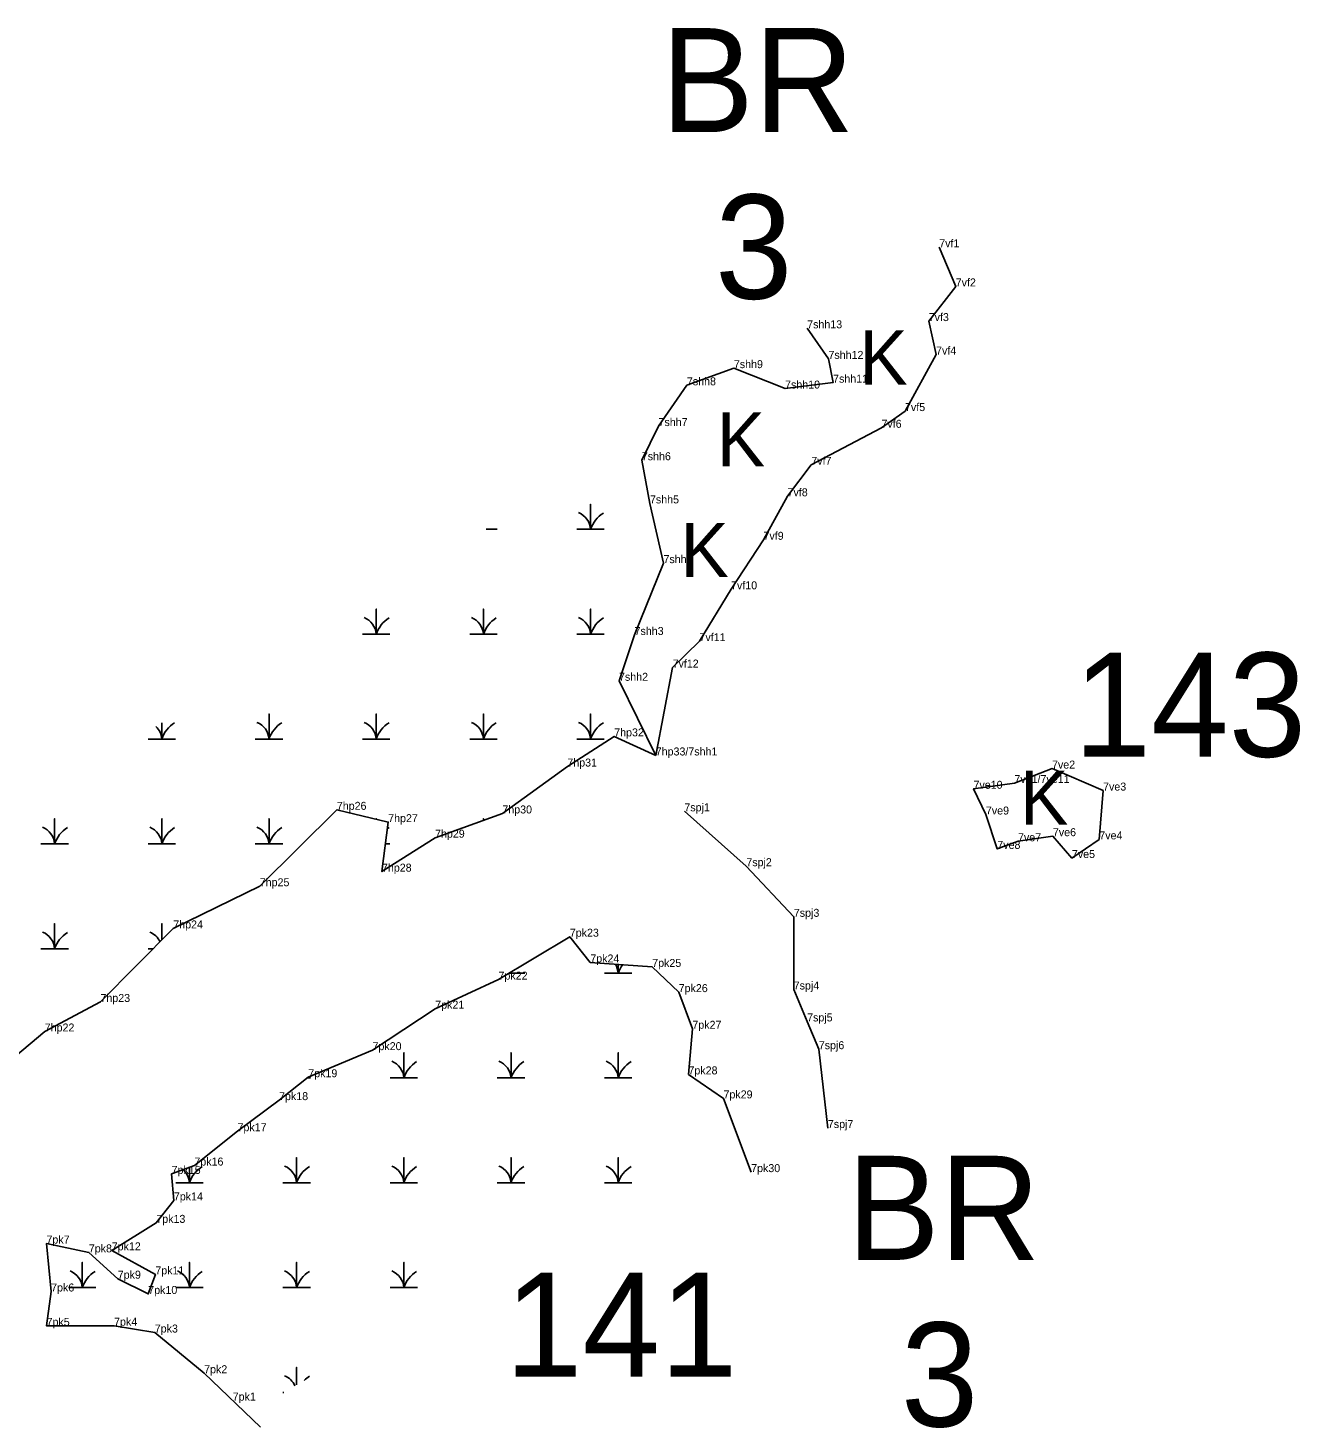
# Model space of a CAD drawing. Extents: x 2072529 to 2268796, y 436423 to 470406.
# Drawn here: x 2166130 to 2166928, y 441934 to 442813 of the extents above; entities that cross this region are included whole.
import ezdxf

# ---------------------------------------------------------------- set-up
doc = ezdxf.new("R2010")
doc.units = 0
for name, color, linetype in [('Default', 7, 'Continuous'), ('Exist Environmental Wetland Boundary', 7, 'Continuous'), ('Exist Environmental Wetland Boundary Cogo Comment', 7, 'Continuous'), ('Exist Hydro Jurisdictional Stream or Body of Water NEU Mitigable', 7, 'Continuous'), ('Exist Hydro Jurisdictional Stream or Body of Water NEU Mitigable Cogo Comment', 7, 'Continuous'), ('Exist Hydro Swamp or Marsh', 7, 'Continuous'), ('Old_Level_20', 7, 'Continuous')]:
    doc.layers.add(name, color=color, linetype=linetype)

msp = doc.modelspace()

# ---------------------------------------------------------------- linework, layer by layer
at = {"layer": 'Exist Environmental Wetland Boundary'}
for points in [[(2166523.46, 442356.4), (2166534.04, 442411.56), (2166550.9, 442428.12), (2166570.7, 442460.66), (2166591.07, 442491.73), (2166606.15, 442519.05), (2166621.06, 442538.77), (2166665.06, 442562.01), (2166679.83, 442572.5), (2166699.33, 442607.99), (2166694.72, 442628.97), (2166711.66, 442650.73), (2166701.31, 442675.29)], [(2166103.24, 442152.13), (2166140.13, 442183.19), (2166175.08, 442201.73), (2166220.76, 442247.86), (2166275.02, 442274.32), (2166323.39, 442322.28), (2166355.6, 442314.55), (2166351.69, 442283.5), (2166385.01, 442304.8), (2166427.23, 442320.01), (2166467.99, 442349.45), (2166497.41, 442368.38), (2166523.46, 442356.4)], [(2166275.52, 441934.8), (2166240.13, 441968.75), (2166209.16, 441994.29), (2166183.64, 441998.59), (2166141.28, 441998.44), (2166144.14, 442020.04), (2166141.2, 442050.11), (2166167.79, 442044.56), (2166185.94, 442028.08), (2166205.06, 442018.49), (2166209.52, 442030.78), (2166182.15, 442045.86), (2166210.12, 442063.11), (2166221.13, 442077.18), (2166219.71, 442093.84), (2166234, 442099.06), (2166261.07, 442120.62), (2166287.14, 442140.11), (2166305.45, 442154.48), (2166345.76, 442171.48), (2166385.12, 442197.5), (2166424.81, 442215.74), (2166469.55, 442242.67), (2166482.4, 442226.51), (2166521.24, 442223.71), (2166537.85, 442207.9), (2166546.44, 442184.9), (2166543.98, 442156.26), (2166565.97, 442141.21), (2166583.32, 442094.94)]]:
    msp.add_lwpolyline(points, dxfattribs=at)
msp.add_lwpolyline([(2166748.49, 442339.11), (2166772.08, 442348.17), (2166804.11, 442334.36), (2166801.74, 442303.75), (2166784.54, 442292.04), (2166772.63, 442305.74), (2166750.73, 442302.56), (2166737.74, 442297.78), (2166730.6, 442319.35), (2166722.82, 442335.49)], close=True, dxfattribs=at)
at = {"layer": 'Exist Hydro Jurisdictional Stream or Body of Water NEU Mitigable'}
for points in [[(2166618.45, 442624.44), (2166631.81, 442605.23), (2166634.71, 442590.33), (2166604.59, 442586.62), (2166572.48, 442599.44), (2166543.01, 442588.68), (2166525.21, 442563.09), (2166514.72, 442541.65), (2166519.83, 442514.55), (2166528.31, 442477.08), (2166510.17, 442432), (2166500.4, 442403.25), (2166523.46, 442356.4)], [(2166541.41, 442321.34), (2166580.28, 442286.91), (2166610.1, 442255.15), (2166610.01, 442209.54), (2166618.43, 442189.5), (2166625.75, 442172.08), (2166631.45, 442122.62)]]:
    msp.add_lwpolyline(points, dxfattribs=at)
at = {"layer": 'Exist Hydro Swamp or Marsh'}
for points in [[(2166473.98, 442498.29), (2166482.59, 442498.29), (2166482.59, 442514.07), (2166482.59, 442498.29), (2166491.19, 442498.29)], [(2166417.03, 442498.29), (2166423.94, 442498.29)], [(2166339.48, 442432.49), (2166348.09, 442432.49), (2166348.09, 442448.27), (2166348.09, 442432.49), (2166356.69, 442432.49)], [(2166406.73, 442432.49), (2166415.34, 442432.49), (2166415.34, 442448.27), (2166415.34, 442432.49), (2166423.94, 442432.49)], [(2166473.98, 442432.49), (2166482.59, 442432.49), (2166482.59, 442448.27), (2166482.59, 442432.49), (2166491.19, 442432.49)], [(2166204.98, 442366.69), (2166213.59, 442366.69), (2166213.59, 442376.81)], [(2166213.59, 442376.81), (2166213.59, 442366.69), (2166222.19, 442366.69)], [(2166272.23, 442366.69), (2166280.84, 442366.69), (2166280.84, 442382.47), (2166280.84, 442366.69), (2166289.44, 442366.69)], [(2166339.48, 442366.69), (2166348.09, 442366.69), (2166348.09, 442382.47), (2166348.09, 442366.69), (2166356.69, 442366.69)], [(2166406.73, 442366.69), (2166415.34, 442366.69), (2166415.34, 442382.47), (2166415.34, 442366.69), (2166423.94, 442366.69)], [(2166473.98, 442366.69), (2166482.59, 442366.69), (2166482.59, 442382.47), (2166482.59, 442366.69), (2166491.19, 442366.69)], [(2166137.73, 442300.89), (2166146.34, 442300.89), (2166146.34, 442316.67), (2166146.34, 442300.89), (2166154.94, 442300.89)], [(2166204.98, 442300.89), (2166213.59, 442300.89), (2166213.59, 442316.67), (2166213.59, 442300.89), (2166222.19, 442300.89)], [(2166272.23, 442300.89), (2166280.84, 442300.89), (2166280.84, 442316.67), (2166280.84, 442300.89), (2166289.44, 442300.89)], [(2166348.09, 442316.35), (2166348.09, 442316.67), (2166348.09, 442316.35)], [(2166415.34, 442315.73), (2166415.34, 442316.67), (2166415.34, 442315.73)], [(2166353.88, 442300.89), (2166356.69, 442300.89)], [(2166137.73, 442235.09), (2166146.34, 442235.09), (2166146.34, 442250.87), (2166146.34, 442235.09), (2166154.94, 442235.09)], [(2166213.59, 442240.62), (2166213.59, 442250.87), (2166213.59, 442240.62)], [(2166204.98, 442235.09), (2166208.11, 442235.09)], [(2166431.63, 442219.85), (2166432.66, 442219.85), (2166432.66, 442220.47)], [(2166432.66, 442220.47), (2166432.66, 442219.85), (2166441.26, 442219.85)], [(2166491.31, 442219.85), (2166499.91, 442219.85), (2166499.91, 442225.24)], [(2166499.91, 442225.24), (2166499.91, 442219.85), (2166508.51, 442219.85)], [(2166356.81, 442154.05), (2166365.41, 442154.05), (2166365.41, 442169.83), (2166365.41, 442154.05), (2166374.01, 442154.05)], [(2166424.06, 442154.05), (2166432.66, 442154.05), (2166432.66, 442169.83), (2166432.66, 442154.05), (2166441.26, 442154.05)], [(2166491.31, 442154.05), (2166499.91, 442154.05), (2166499.91, 442169.83), (2166499.91, 442154.05), (2166508.51, 442154.05)], [(2166304.89, 442154.05), (2166306.76, 442154.05)], [(2166289.56, 442088.25), (2166298.16, 442088.25), (2166298.16, 442104.03), (2166298.16, 442088.25), (2166306.76, 442088.25)], [(2166356.81, 442088.25), (2166365.41, 442088.25), (2166365.41, 442104.03), (2166365.41, 442088.25), (2166374.01, 442088.25)], [(2166424.06, 442088.25), (2166432.66, 442088.25), (2166432.66, 442104.03), (2166432.66, 442088.25), (2166441.26, 442088.25)], [(2166491.31, 442088.25), (2166499.91, 442088.25), (2166499.91, 442104.03), (2166499.91, 442088.25), (2166508.51, 442088.25)], [(2166222.31, 442088.25), (2166230.91, 442088.25), (2166230.91, 442097.93)], [(2166230.91, 442097.93), (2166230.91, 442088.25), (2166239.51, 442088.25)], [(2166155.06, 442022.45), (2166163.66, 442022.45), (2166163.66, 442038.23), (2166163.66, 442022.45), (2166172.26, 442022.45)], [(2166222.31, 442022.45), (2166230.91, 442022.45), (2166230.91, 442038.23), (2166230.91, 442022.45), (2166239.51, 442022.45)], [(2166289.56, 442022.45), (2166298.16, 442022.45), (2166298.16, 442038.23), (2166298.16, 442022.45), (2166306.76, 442022.45)], [(2166356.81, 442022.45), (2166365.41, 442022.45), (2166365.41, 442038.23), (2166365.41, 442022.45), (2166374.01, 442022.45)], [(2166298.16, 441961.43), (2166298.16, 441972.43), (2166298.16, 441961.43)], [(2166289.56, 441956.65), (2166290.15, 441956.65)]]:
    msp.add_lwpolyline(points, dxfattribs=at)
for centre, radius, start, end in [((2166470.32, 442497.4), 12.3, 4.14034, 67.53497), ((2166500.83, 442492.23), 19.22, 122.12745, 161.62219), ((2166335.82, 442431.6), 12.3, 4.14034, 67.53497), ((2166366.33, 442426.43), 19.22, 122.12745, 161.62219), ((2166403.07, 442431.6), 12.3, 4.14034, 67.53497), ((2166433.58, 442426.43), 19.22, 122.12745, 161.62219), ((2166470.32, 442431.6), 12.3, 4.14034, 67.53497), ((2166500.83, 442426.43), 19.22, 122.12745, 161.62219), ((2166231.83, 442360.63), 19.22, 122.12745, 161.62219), ((2166268.57, 442365.8), 12.3, 4.14034, 67.53497), ((2166299.08, 442360.63), 19.22, 122.12745, 161.62219), ((2166335.82, 442365.8), 12.3, 4.14034, 67.53497), ((2166366.33, 442360.63), 19.22, 122.12745, 161.62219), ((2166403.07, 442365.8), 12.3, 4.14034, 67.53497), ((2166433.58, 442360.63), 19.22, 122.12745, 161.62219), ((2166470.32, 442365.8), 12.3, 4.14034, 67.53497), ((2166500.83, 442360.63), 19.22, 122.12745, 161.62219), ((2166201.32, 442365.8), 12.3, 4.14034, 45.74119), ((2166134.07, 442300), 12.3, 4.14034, 67.53497), ((2166164.58, 442294.83), 19.22, 122.12745, 161.62219), ((2166201.32, 442300), 12.3, 4.14034, 67.53497), ((2166231.83, 442294.83), 19.22, 122.12745, 161.62219), ((2166268.57, 442300), 12.3, 4.14034, 67.53497), ((2166299.08, 442294.83), 19.22, 122.12745, 161.62219), ((2166366.33, 442294.83), 19.22, 122.12745, 125.82729), ((2166134.07, 442234.2), 12.3, 4.14034, 67.53497), ((2166164.58, 442229.03), 19.22, 122.12745, 161.62219), ((2166201.32, 442234.2), 12.3, 25.30359, 67.53497), ((2166420.39, 442218.96), 12.3, 4.14034, 6.89749), ((2166450.9, 442213.79), 19.22, 159.11027, 161.62219), ((2166487.64, 442218.96), 12.3, 4.14034, 31.43452), ((2166518.15, 442213.79), 19.22, 144.12038, 161.62219), ((2166353.14, 442153.16), 12.3, 4.14034, 67.53497), ((2166383.65, 442147.99), 19.22, 122.12745, 161.62219), ((2166420.39, 442153.16), 12.3, 4.14034, 67.53497), ((2166450.9, 442147.99), 19.22, 122.12745, 161.62219), ((2166487.64, 442153.16), 12.3, 4.14034, 67.53497), ((2166518.15, 442147.99), 19.22, 122.12745, 161.62219), ((2166218.64, 442087.36), 12.3, 4.14034, 47.80076), ((2166249.15, 442082.19), 19.22, 122.12745, 161.62219), ((2166285.89, 442087.36), 12.3, 4.14034, 67.53497), ((2166316.4, 442082.19), 19.22, 122.12745, 161.62219), ((2166353.14, 442087.36), 12.3, 4.14034, 67.53497), ((2166383.65, 442082.19), 19.22, 122.12745, 161.62219), ((2166420.39, 442087.36), 12.3, 4.14034, 67.53497), ((2166450.9, 442082.19), 19.22, 122.12745, 161.62219), ((2166487.64, 442087.36), 12.3, 4.14034, 67.53497), ((2166518.15, 442082.19), 19.22, 122.12745, 161.62219), ((2166151.39, 442021.56), 12.3, 4.14034, 67.53497), ((2166181.9, 442016.39), 19.22, 122.12745, 161.62219), ((2166218.64, 442021.56), 12.3, 4.14034, 67.53497), ((2166249.15, 442016.39), 19.22, 122.12745, 161.62219), ((2166285.89, 442021.56), 12.3, 4.14034, 67.53497), ((2166316.4, 442016.39), 19.22, 122.12745, 161.62219), ((2166353.14, 442021.56), 12.3, 4.14034, 67.53497), ((2166383.65, 442016.39), 19.22, 122.12745, 161.62219), ((2166285.89, 441955.76), 12.3, 24.20487, 67.53497), ((2166316.4, 441950.59), 19.22, 122.12745, 134.7317)]:
    msp.add_arc(centre, radius, start, end, dxfattribs=at)
at = {"layer": 'Old_Level_20'}
for p, q in [((2166701.31, 442675.29), (2166701.31, 442675.29)), ((2166711.66, 442650.73), (2166711.66, 442650.73)), ((2166618.45, 442624.44), (2166618.45, 442624.44)), ((2166694.72, 442628.97), (2166694.72, 442628.97)), ((2166631.81, 442605.23), (2166631.81, 442605.23)), ((2166699.33, 442607.99), (2166699.33, 442607.99)), ((2166572.48, 442599.44), (2166572.48, 442599.44)), ((2166543.01, 442588.68), (2166543.01, 442588.68)), ((2166604.59, 442586.62), (2166604.59, 442586.62)), ((2166634.71, 442590.33), (2166634.71, 442590.33)), ((2166679.83, 442572.5), (2166679.83, 442572.5)), ((2166525.21, 442563.09), (2166525.21, 442563.09)), ((2166665.06, 442562.01), (2166665.06, 442562.01)), ((2166514.72, 442541.65), (2166514.72, 442541.65)), ((2166621.06, 442538.77), (2166621.06, 442538.77)), ((2166606.15, 442519.05), (2166606.15, 442519.05)), ((2166519.83, 442514.55), (2166519.83, 442514.55)), ((2166591.07, 442491.73), (2166591.07, 442491.73)), ((2166528.31, 442477.08), (2166528.31, 442477.08)), ((2166570.7, 442460.66), (2166570.7, 442460.66)), ((2166510.17, 442432), (2166510.17, 442432)), ((2166550.9, 442428.12), (2166550.9, 442428.12)), ((2166534.04, 442411.56), (2166534.04, 442411.56)), ((2166500.4, 442403.25), (2166500.4, 442403.25)), ((2166497.41, 442368.38), (2166497.41, 442368.38)), ((2166467.99, 442349.45), (2166467.99, 442349.45)), ((2166523.46, 442356.4), (2166523.46, 442356.4)), ((2166523.46, 442356.4), (2166523.46, 442356.4)), ((2166772.08, 442348.17), (2166772.08, 442348.17)), ((2166722.82, 442335.49), (2166722.82, 442335.49)), ((2166748.49, 442339.11), (2166748.49, 442339.11)), ((2166804.11, 442334.36), (2166804.11, 442334.36)), ((2166323.39, 442322.28), (2166323.39, 442322.28)), ((2166355.6, 442314.55), (2166355.6, 442314.55)), ((2166427.23, 442320.01), (2166427.23, 442320.01)), ((2166541.41, 442321.34), (2166541.41, 442321.34)), ((2166730.6, 442319.35), (2166730.6, 442319.35)), ((2166772.63, 442305.74), (2166772.63, 442305.74)), ((2166385.01, 442304.8), (2166385.01, 442304.8)), ((2166737.74, 442297.78), (2166737.74, 442297.78)), ((2166750.73, 442302.56), (2166750.73, 442302.56)), ((2166801.74, 442303.75), (2166801.74, 442303.75)), ((2166784.54, 442292.04), (2166784.54, 442292.04)), ((2166351.69, 442283.5), (2166351.69, 442283.5)), ((2166580.28, 442286.91), (2166580.28, 442286.91)), ((2166275.02, 442274.32), (2166275.02, 442274.32)), ((2166610.1, 442255.15), (2166610.1, 442255.15)), ((2166220.76, 442247.86), (2166220.76, 442247.86)), ((2166469.55, 442242.67), (2166469.55, 442242.67)), ((2166482.4, 442226.51), (2166482.4, 442226.51)), ((2166521.24, 442223.71), (2166521.24, 442223.71)), ((2166424.81, 442215.74), (2166424.81, 442215.74)), ((2166610.01, 442209.54), (2166610.01, 442209.54)), ((2166175.08, 442201.73), (2166175.08, 442201.73)), ((2166537.85, 442207.9), (2166537.85, 442207.9)), ((2166385.12, 442197.5), (2166385.12, 442197.5)), ((2166140.13, 442183.19), (2166140.13, 442183.19)), ((2166546.44, 442184.9), (2166546.44, 442184.9)), ((2166618.43, 442189.5), (2166618.43, 442189.5)), ((2166345.76, 442171.48), (2166345.76, 442171.48)), ((2166625.75, 442172.08), (2166625.75, 442172.08)), ((2166543.98, 442156.26), (2166543.98, 442156.26)), ((2166305.45, 442154.48), (2166305.45, 442154.48)), ((2166287.14, 442140.11), (2166287.14, 442140.11)), ((2166565.97, 442141.21), (2166565.97, 442141.21)), ((2166631.45, 442122.62), (2166631.45, 442122.62)), ((2166261.07, 442120.62), (2166261.07, 442120.62)), ((2166234, 442099.06), (2166234, 442099.06)), ((2166583.32, 442094.94), (2166583.32, 442094.94)), ((2166219.71, 442093.84), (2166219.71, 442093.84)), ((2166221.13, 442077.18), (2166221.13, 442077.18)), ((2166210.12, 442063.11), (2166210.12, 442063.11)), ((2166141.2, 442050.11), (2166141.2, 442050.11)), ((2166167.79, 442044.56), (2166167.79, 442044.56)), ((2166182.15, 442045.86), (2166182.15, 442045.86)), ((2166185.94, 442028.08), (2166185.94, 442028.08)), ((2166209.52, 442030.78), (2166209.52, 442030.78)), ((2166144.14, 442020.04), (2166144.14, 442020.04)), ((2166205.06, 442018.49), (2166205.06, 442018.49)), ((2166141.28, 441998.44), (2166141.28, 441998.44)), ((2166183.64, 441998.59), (2166183.64, 441998.59)), ((2166209.16, 441994.29), (2166209.16, 441994.29)), ((2166240.13, 441968.75), (2166240.13, 441968.75)), ((2166258.04, 441951.57), (2166258.04, 441951.57))]:
    msp.add_line(p, q, dxfattribs=at)

# ---------------------------------------------------------------- texts
at = {"layer": 'Default'}
for s, p in [('BR', (2166526.72, 442747.53)), ('3', (2166560.65, 442642.99)), ('143', (2166785.7, 442355.57)), ('BR', (2166643.29, 442039.85)), ('141', (2166428.88, 441966.51)), ('3', (2166677.23, 441935.3))]:
    msp.add_text(s, height=65.34, dxfattribs=at).set_placement(p)
at = {"layer": 'Exist Environmental Wetland Boundary Cogo Comment'}
for s, p in [('7vf1', (2166701.31, 442675.29)), ('7vf2', (2166711.66, 442650.73)), ('7vf3', (2166694.72, 442628.97)), ('7vf4', (2166699.33, 442607.99)), ('7vf5', (2166679.83, 442572.5)), ('7vf6', (2166665.06, 442562.01)), ('7vf7', (2166621.06, 442538.77)), ('7vf8', (2166606.15, 442519.05)), ('7vf9', (2166591.07, 442491.73)), ('7vf10', (2166570.7, 442460.66)), ('7vf11', (2166550.9, 442428.12)), ('7vf12', (2166534.04, 442411.56)), ('7hp32', (2166497.41, 442368.38)), ('7hp31', (2166467.99, 442349.45)), ('7ve2', (2166772.08, 442348.17)), ('7ve10', (2166722.82, 442335.49)), ('7ve1/7ve11', (2166748.49, 442339.11)), ('7ve3', (2166804.11, 442334.36)), ('7hp26', (2166323.39, 442322.28)), ('7hp30', (2166427.23, 442320.01)), ('7ve9', (2166730.6, 442319.35)), ('7hp27', (2166355.6, 442314.55)), ('7hp29', (2166385.01, 442304.8)), ('7ve7', (2166750.73, 442302.56)), ('7ve6', (2166772.63, 442305.74)), ('7ve4', (2166801.74, 442303.75)), ('7ve8', (2166737.74, 442297.78)), ('7ve5', (2166784.54, 442292.04)), ('7hp28', (2166351.69, 442283.5)), ('7hp25', (2166275.02, 442274.32)), ('7hp24', (2166220.76, 442247.86)), ('7pk23', (2166469.55, 442242.67)), ('7pk24', (2166482.4, 442226.51)), ('7pk25', (2166521.24, 442223.71)), ('7pk22', (2166424.81, 442215.74)), ('7pk26', (2166537.85, 442207.9)), ('7hp23', (2166175.08, 442201.73)), ('7pk21', (2166385.12, 442197.5)), ('7hp22', (2166140.13, 442183.19)), ('7pk27', (2166546.44, 442184.9)), ('7pk20', (2166345.76, 442171.48)), ('7pk19', (2166305.45, 442154.48)), ('7pk28', (2166543.98, 442156.26)), ('7pk18', (2166287.14, 442140.11)), ('7pk29', (2166565.97, 442141.21)), ('7pk17', (2166261.07, 442120.62)), ('7pk16', (2166234, 442099.06)), ('7pk15', (2166219.71, 442093.84)), ('7pk30', (2166583.32, 442094.94)), ('7pk14', (2166221.13, 442077.18)), ('7pk13', (2166210.12, 442063.11)), ('7pk7', (2166141.2, 442050.11)), ('7pk12', (2166182.15, 442045.86)), ('7pk8', (2166167.79, 442044.56)), ('7pk9', (2166185.94, 442028.08)), ('7pk11', (2166209.52, 442030.78)), ('7pk6', (2166144.14, 442020.04)), ('7pk10', (2166205.06, 442018.49)), ('7pk5', (2166141.28, 441998.44)), ('7pk4', (2166183.64, 441998.59)), ('7pk3', (2166209.16, 441994.29)), ('7pk2', (2166240.13, 441968.75)), ('7pk1', (2166258.04, 441951.57))]:
    msp.add_text(s, height=5, dxfattribs=at).set_placement(p)
at = {"layer": 'Exist Hydro Jurisdictional Stream or Body of Water NEU Mitigable Cogo Comment'}
for s, p in [('7shh13', (2166618.45, 442624.44)), ('7shh9', (2166572.48, 442599.44)), ('7shh12', (2166631.81, 442605.23)), ('7shh11', (2166634.71, 442590.33)), ('7shh8', (2166543.01, 442588.68)), ('7shh10', (2166604.59, 442586.62)), ('7shh7', (2166525.21, 442563.09)), ('7shh6', (2166514.72, 442541.65)), ('7shh5', (2166519.83, 442514.55)), ('7shh4', (2166528.31, 442477.08)), ('7shh3', (2166510.17, 442432)), ('7shh2', (2166500.4, 442403.25)), ('7hp33/7shh1', (2166523.46, 442356.4)), ('7spj1', (2166541.41, 442321.34)), ('7spj2', (2166580.28, 442286.91)), ('7spj3', (2166610.1, 442255.15)), ('7spj4', (2166610.01, 442209.54)), ('7spj5', (2166618.43, 442189.5)), ('7spj6', (2166625.75, 442172.08)), ('7spj7', (2166631.45, 442122.62))]:
    msp.add_text(s, height=5, dxfattribs=at).set_placement(p)
at = {"layer": 'Exist Hydro Swamp or Marsh'}
for p in [(2166651.15, 442589.09), (2166561.78, 442537.75), (2166538.96, 442468.35), (2166752.05, 442312.9)]:
    msp.add_text('K', height=34, dxfattribs=at).set_placement(p)

doc.saveas('drawing.dxf')
